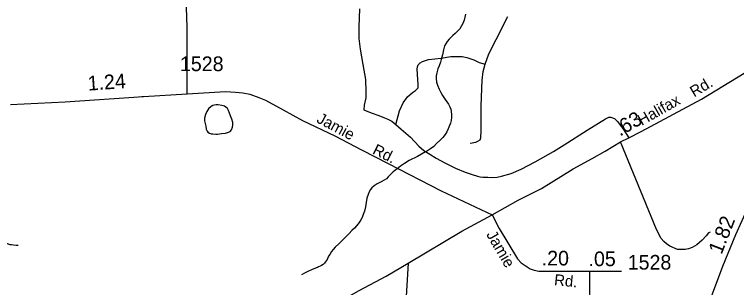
# Model space of a CAD drawing. Extents: x 2220236 to 2384410, y 720751 to 894131.
# Drawn here: x 2340319 to 2346471, y 841218 to 843547 of the extents above; entities that cross this region are included whole.
import ezdxf

# ---------------------------------------------------------------- set-up
doc = ezdxf.new("R2010")
doc.units = 0
doc.layers.add('Default', color=7, linetype='Continuous')

msp = doc.modelspace()

# ---------------------------------------------------------------- linework, layer by layer
at = {"layer": 'Default'}
msp.add_line((2345219, 841358.9), (2345491.2, 841358.9), dxfattribs=at)
msp.add_line((2345219, 841358.9), (2345491.2, 841358.9), dxfattribs=at)
for points in [[(2341791.6, 842870.7), (2341791.6, 843069.8), (2341789.9, 843438.1), (2341780.3, 843778.5), (2341731.3, 844112.9), (2341696.1, 844334.2), (2341673.5, 844449.9), (2341677, 844554.7), (2341687.9, 844644.8), (2341693.3, 844704.9), (2341692.8, 844730.9), (2341688.5, 844756.9), (2341674.1, 844792.7), (2341659.9, 844806.6), (2341633.8, 844822.3), (2341607.8, 844827.8), (2341589.7, 844825.7), (2341490, 844802.4), (2340873.7, 844681.2), (2340582.6, 844621.6), (2340165.6, 844538.8)], [(2343258.1, 843596.1), (2343252.8, 843439.9), (2343252.8, 843342.1), (2343265, 843249.6), (2343287.7, 843120.4), (2343308.6, 842991.2), (2343312.1, 842888.2), (2343312.6, 842835), (2343300, 842774.6), (2343295, 842734.4), (2343357.8, 842709.2), (2343423.2, 842684), (2343470.9, 842666.4), (2343501.1, 842653.9), (2343533.8, 842636.2), (2343569, 842608.6)], [(2344162.9, 843548.4), (2344149.6, 843498.6), (2344139.9, 843470.3), (2344128.3, 843448.5), (2344112.6, 843424.2), (2344097.5, 843406.2), (2344073.2, 843383.9), (2344053.2, 843366), (2344023.6, 843335.3), (2344006, 843317.2), (2343996.1, 843301.3), (2343984.3, 843278.5), (2343974.8, 843244.7), (2343965.4, 843202.3), (2343955.8, 843164.1), (2343947.9, 843140.2), (2343936.3, 843110.1), (2343926.6, 843084.1), (2343917.2, 843047.7), (2343911.4, 843022.1), (2343911.6, 843001.5), (2343916.2, 842969.8), (2343924.4, 842943.9), (2343938.6, 842910), (2343951.2, 842882.6), (2343965.4, 842857), (2343977.7, 842838.4), (2343989.9, 842820.9), (2344004.1, 842802.7), (2344018.4, 842781), (2344028.5, 842759.4), (2344036.9, 842739.1), (2344040.9, 842719.6), (2344041.3, 842695), (2344041.6, 842671.3), (2344039.8, 842643.4), (2344034.2, 842619.2), (2344026.5, 842599.2), (2344014.9, 842570.8), (2344003, 842546.7), (2343987.6, 842522.1), (2343967.7, 842496.7), (2343942.1, 842472), (2343916.2, 842446.3), (2343892.6, 842421.4), (2343864.9, 842401.5), (2343839, 842384.7), (2343821, 842375.1), (2343751.7, 842336.2)], [(2344328.2, 843121.7), (2344360.9, 843209.8), (2344423.7, 843333), (2344521.8, 843529.3)], [(2344388.6, 841837.2), (2344611.9, 841964.7), (2344809.9, 842064.2), (2345077.7, 842230), (2345240.8, 842317.3), (2345350.7, 842381.9), (2345483.3, 842460.5), (2345554, 842496.2), (2345657, 842548.2), (2346171.7, 842825.8), (2346534.6, 843047.5), (2346677.6, 843108.6), (2346754.4, 843136.5), (2346813.7, 843159.2), (2346855.6, 843173.2), (2346982.9, 843202.8), (2347129.5, 843236), (2347285, 843260.6), (2347360.1, 843262.8), (2347367.4, 843262.9)], [(2344388.6, 841837.2), (2344611.9, 841964.7), (2344809.9, 842064.2), (2345077.7, 842230), (2345240.8, 842317.3), (2345350.7, 842381.9), (2345483.3, 842460.5), (2345554, 842496.2), (2345657, 842548.2), (2346171.7, 842825.8), (2346534.6, 843047.5), (2346677.6, 843108.6), (2346754.4, 843136.5), (2346813.7, 843159.2), (2346855.6, 843173.2), (2346982.9, 843202.8), (2347129.5, 843236), (2347285, 843260.6), (2347360.1, 843262.8), (2347367.4, 843262.9)], [(2347367.4, 843262.9), (2347261.4, 843101.1), (2347177.5, 842972.8), (2346960.6, 842628.6), (2346845.3, 842435), (2346692.8, 842157.4), (2346569.7, 841907), (2346462.2, 841668.5), (2346350.8, 841396.7), (2346262.9, 841162), (2346190.5, 840935.2), (2346124.1, 840733.8), (2345963.8, 840217.5), (2345834.8, 839802.9), (2345621.8, 839124.4), (2345574.9, 838973.8), (2345391.2, 838377.4), (2345275.9, 838011.7), (2345066.8, 837348.8), (2344957.3, 836994.8), (2344781.2, 836427.7)], [(2347367.4, 843262.9), (2347261.4, 843101.1), (2347177.5, 842972.8), (2346960.6, 842628.6), (2346845.3, 842435), (2346692.8, 842157.4), (2346569.7, 841907), (2346462.2, 841668.5), (2346350.8, 841396.7), (2346262.9, 841162), (2346190.5, 840935.2), (2346124.1, 840733.8), (2345963.8, 840217.5), (2345834.8, 839802.9), (2345621.8, 839124.4), (2345574.9, 838973.8), (2345391.2, 838377.4), (2345275.9, 838011.7), (2345066.8, 837348.8), (2344957.3, 836994.8)], [(2343569, 842608.6), (2343599.2, 842724.3), (2343631.8, 842792.2), (2343667, 842845), (2343709.8, 842882.8), (2343734.9, 842897.9), (2343757.5, 842920.5), (2343760, 842948.2), (2343755, 842990.9), (2343750, 843079), (2343752.5, 843099.1), (2343760, 843116.7), (2343775.1, 843134.3), (2343795.2, 843144.4), (2343845.5, 843162), (2343953.6, 843174.6), (2344036.6, 843187.1), (2344084.3, 843189.7), (2344132.1, 843187.1), (2344172.3, 843179.6), (2344232.7, 843159.5), (2344277.9, 843136.8), (2344328.2, 843121.7)], [(2344201.2, 842450.1), (2344249, 842457.6), (2344266.6, 842465.2), (2344286.7, 842477.8), (2344291.7, 842495.4), (2344294.3, 842555.7), (2344294.3, 842767.1), (2344304.3, 842985.9), (2344311.9, 843061.4), (2344328.2, 843121.7)], [(2340286, 842780), (2340751.8, 842802.7), (2341420, 842848), (2341791.6, 842870.7), (2342117.9, 842888.6), (2342203.4, 842885.1), (2342264.5, 842879.9), (2342325.6, 842867.6), (2342400.6, 842838), (2342458.2, 842817), (2342608.2, 842733.2), (2342774.7, 842641.9), (2343049.5, 842513.1), (2343275.5, 842392.8), (2343504.1, 842275.8), (2343956, 842043.6), (2344388.6, 841837.2)], [(2341405.8, 842847.1), (2341420, 842848), (2341791.6, 842870.7), (2342117.9, 842888.6), (2342203.4, 842885.1), (2342264.5, 842879.9), (2342325.6, 842867.6), (2342400.6, 842838), (2342458.2, 842817), (2342608.2, 842733.2), (2342774.7, 842641.9), (2343049.5, 842513.1), (2343275.5, 842392.8), (2343504.1, 842275.8), (2343956, 842043.6), (2344388.6, 841837.2)], [(2341939.6, 842641.2), (2341945.1, 842618.4), (2341949.7, 842594), (2341954, 842569.6), (2341960.3, 842551.8), (2341968.2, 842543.9), (2341982.4, 842533.6), (2341995, 842530.2), (2342010.5, 842528.2), (2342034.2, 842525.9), (2342050.6, 842526.6), (2342084.6, 842531.2), (2342116.5, 842535.8), (2342144.2, 842541.9), (2342158.3, 842550), (2342168.2, 842564.2), (2342177.8, 842585.9), (2342180, 842605.7), (2342179.2, 842624.7), (2342171.1, 842654.6), (2342160.7, 842683.7), (2342144.1, 842728.3), (2342133.3, 842744.3), (2342119.6, 842757.5), (2342107.5, 842764.6), (2342087.5, 842771), (2342055.5, 842777.2), (2342037.1, 842777.1), (2342021.4, 842774.8), (2342010.1, 842770.4), (2341995.7, 842762.3), (2341973.9, 842741.7), (2341958, 842719.7), (2341946.3, 842694), (2341940.6, 842673), (2341938.8, 842659.2), (2341939.6, 842641.2)], [(2343569, 842608.6), (2343614.2, 842568.3), (2343692.2, 842500.4), (2343765.1, 842424.9), (2343807.8, 842387.2), (2343858.1, 842354.5), (2343913.4, 842321.8), (2343986.3, 842281.6), (2344076.8, 842236.3), (2344159.8, 842201.1), (2344217.6, 842183.4), (2344262.8, 842168.4), (2344282.9, 842163.3), (2344310.6, 842158.3), (2344353.3, 842158.3), (2344391, 842155.8), (2344431.3, 842160.8), (2344469, 842168.4), (2344551.9, 842191), (2344634.9, 842228.7), (2344755.6, 842289.1), (2344911.4, 842379.7), (2345001.9, 842435), (2345198, 842560.8), (2345355.1, 842656.4), (2345382.8, 842671.5), (2345400.4, 842671.5), (2345415.5, 842666.4), (2345430.6, 842658.9), (2345455.7, 842633.7), (2345508.5, 842565.8), (2345554, 842496.2)], [(2346245.9, 841690.6), (2346232, 841684.4), (2346212.3, 841660.2), (2346176.8, 841623.7), (2346131.3, 841583.2), (2346093.6, 841560.7), (2346061.7, 841548.4), (2346031.8, 841544), (2345967.8, 841543.1), (2345903.5, 841570.5), (2345873.2, 841592.1), (2345851, 841611.8), (2345828.8, 841635.5), (2345787.8, 841713.1), (2345483.3, 842460.5)], [(2343751.7, 842336.2), (2343681.9, 842301.2), (2343642.2, 842276.6), (2343608.7, 842252.2), (2343578.8, 842229.7), (2343547.1, 842203.8), (2343523.3, 842181.4), (2343503.8, 842162.6), (2343488, 842146.5), (2343468.2, 842134.2), (2343442.2, 842120), (2343410.4, 842101.3), (2343382.5, 842085.4), (2343364.9, 842067.6), (2343353, 842053), (2343341, 842033.8), (2343331.4, 842011.1), (2343321.8, 841980.5), (2343316.2, 841942.6), (2343310.7, 841906.9), (2343301.1, 841870.4), (2343291.5, 841840.5), (2343281.9, 841816.4), (2343270, 841796.3), (2343256.4, 841774.4), (2343232.7, 841743.9), (2343215.1, 841725.7), (2343193, 841703.5), (2343171.4, 841679), (2343151.9, 841658.5), (2343119.9, 841628.3), (2343084.6, 841594), (2343053, 841563.2), (2343035.1, 841543.8), (2343021.4, 841525.1), (2343005.7, 841500.5), (2342995.8, 841484.7), (2342982.2, 841456.9), (2342966.4, 841434.3), (2342960.5, 841426.5), (2342948.8, 841414.5), (2342936.6, 841407.5), (2342924.8, 841399.8), (2342910.9, 841394.3), (2342900.9, 841389.6), (2342883.1, 841383.3), (2342849.3, 841368.8), (2342823.2, 841356.9), (2342795.5, 841342.6), (2342765.7, 841326)], [(2341254.4, 839035.3), (2341439.4, 839313.7), (2341651.4, 839596.5), (2341837.2, 839837.5), (2342031.5, 840098.5), (2342333.4, 840493), (2342452, 840644.9), (2342530.5, 840730.4), (2342600.3, 840796.8), (2342668.3, 840852.6), (2342732.9, 840898), (2342802.7, 840941.7), (2342881.2, 840983.6), (2343019.9, 841060.4), (2343255.4, 841193.1), (2343485.7, 841315.3), (2343672.4, 841425.2), (2344130.4, 841699.3), (2344388.6, 841837.2)], [(2341254.4, 839035.3), (2341439.4, 839313.7), (2341651.4, 839596.5), (2341837.2, 839837.5), (2342031.5, 840098.5), (2342333.4, 840493), (2342452, 840644.9), (2342530.5, 840730.4), (2342600.3, 840796.8), (2342668.3, 840852.6), (2342732.9, 840898), (2342802.7, 840941.7), (2342881.2, 840983.6), (2343019.9, 841060.4), (2343255.4, 841193.1), (2343485.7, 841315.3), (2343672.4, 841425.2), (2344130.4, 841699.3), (2344388.6, 841837.2)], [(2344388.6, 841837.2), (2344448.9, 841721.4), (2344604.9, 841463.7), (2344637.2, 841428.7), (2344678.2, 841400.8), (2344712.2, 841378.1), (2344746.2, 841365.9), (2344785.5, 841357.2), (2344816, 841357.2), (2344950.3, 841357.2), (2345091.7, 841358.9), (2345219, 841358.9)], [(2344388.6, 841837.2), (2344448.9, 841721.4), (2344604.9, 841463.7), (2344637.2, 841428.7), (2344678.2, 841400.8), (2344712.2, 841378.1), (2344746.2, 841365.9), (2344785.5, 841357.2), (2344816, 841357.2), (2344950.3, 841357.2), (2345091.7, 841358.9), (2345219, 841358.9)], [(2340019.2, 841701), (2340042.9, 841690.5), (2340075.1, 841675.4), (2340109.7, 841654.5), (2340132.2, 841643.3), (2340169.8, 841630.7), (2340202, 841619.9), (2340218.2, 841609.7), (2340238.3, 841600), (2340256.3, 841594.2), (2340280.6, 841586), (2340293.1, 841584.2), (2340310.6, 841582.3), (2340334.6, 841581), (2340352.4, 841579.1)], [(2343672.4, 841425.2), (2343642.2, 840907.6), (2343621, 840667.2), (2343612, 840587.2), (2343609, 840515.3), (2343615.6, 840457.3), (2343627.8, 840431.4), (2343656.4, 840393.8), (2343703, 840340.4), (2343713.3, 840318.6), (2343723.6, 840286.6), (2343727.9, 840264.8), (2343730.4, 840222.7), (2343717.5, 840122.7), (2343698.6, 840046.5), (2343679.8, 839944.3), (2343647.6, 839795.9), (2343621.2, 839663.6), (2343610.7, 839539.5), (2343619, 839507.6), (2343652, 839420.1), (2343758.3, 839221.4)], [(2345219, 841358.9), (2345221.6, 840955.6), (2345219, 840775.8)], [(2345219, 841358.9), (2345221.6, 840955.6), (2345219, 840775.8)]]:
    msp.add_lwpolyline(points, dxfattribs=at)

# ---------------------------------------------------------------- texts
for p in [(2341729.1, 843063.6), (2341729.1, 843063.6), (2345543.6, 841371.5), (2345543.6, 841371.5)]:
    msp.add_text('1528', height=125, dxfattribs=at).set_placement(p)
for s, height, rotation, p in [('1.24', 125, 3.88598, (2340947.2, 842896.9)), ('Rd.', 95, 30.7742, (2346109.4, 842838.6)), ('Rd.', 95, 30.7742, (2346109.4, 842838.6)), ('Halifax', 95, 29.49699, (2345662.5, 842596.2)), ('Jamie', 95, 331.96399, (2342886.4, 842630.7)), ('.63', 125, 29.9821, (2345477.3, 842504.2)), ('Rd.', 95, 333.37928, (2343362.5, 842362.4)), ('Rd.', 95, 333.37928, (2343362.5, 842362.4)), ('1.82', 125, 68.66074, (2346343, 841494.1)), ('Jamie', 95, 300.10106, (2344336.2, 841670.7)), ('Jamie', 95, 300.10106, (2344336.2, 841670.7)), ('.20', 125, 0.00002, (2344811, 841406.5)), ('.05', 125, 0.00002, (2345209.7, 841401)), ('Rd.', 95, 354.33097, (2344913.7, 841239.1)), ('Rd.', 95, 354.33097, (2344913.7, 841239.1))]:
    msp.add_text(s, height=height, rotation=rotation, dxfattribs=at).set_placement(p)

doc.saveas('drawing.dxf')
